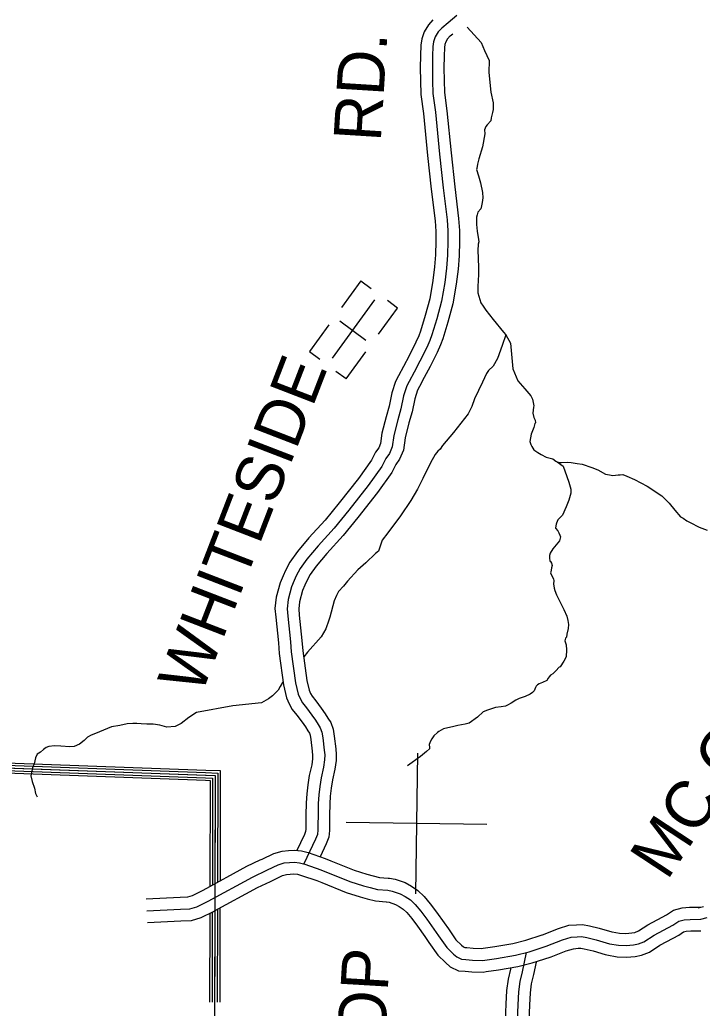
# Model space of a CAD drawing. Extents: x 1551132 to 1791609, y 378168 to 563823.
# Drawn here: x 1568950 to 1574285, y 456263 to 463996 of the extents above; entities that cross this region are included whole.
import ezdxf

# ---------------------------------------------------------------- set-up
doc = ezdxf.new("R2010")
doc.units = 0
for name, color, linetype in [('DESIGN - ROW - Right-of-Way and Easement Labels', 7, 'Continuous'), ('DESIGN - TRANSPORTATION - Text', 7, 'Continuous'), ('DESIGN - UTILITIES - Cable (Underground) with Text', 7, 'Continuous'), ('SURVEY - DRAINAGE - Bridge Hydraulic Data - Points - Locators', 7, 'Continuous'), ('SURVEY - DRAINAGE - Natural Features', 7, 'Continuous'), ('SURVEY - PROPERTY - Owners', 7, 'Continuous')]:
    doc.layers.add(name, color=color, linetype=linetype)

msp = doc.modelspace()

# ---------------------------------------------------------------- linework, layer by layer
at = {"layer": 'DESIGN - TRANSPORTATION - Text'}
for points in [[(1572446.302, 463937.04), (1572558.191, 463816.545), (1572582.007, 463754.001), (1572619.239, 463677.266), (1572616.256, 463581.955), (1572631.405, 463429.901), (1572649.913, 463345.516), (1572651.005, 463293.456), (1572646.588, 463269.522), (1572635.897, 463229.696), (1572631.447, 463203.762), (1572602.948, 463174.253), (1572592.714, 463160.436), (1572584.265, 463134.569), (1572585.74, 463104.526), (1572567.932, 463000.782), (1572538.316, 462907.263), (1572527.591, 462865.428), (1572522.999, 462831.494), (1572520.866, 462823.527), (1572536.007, 462775.218), (1572553.04, 462720.875), (1572567.69, 462644.564), (1572570.948, 462602.48), (1572564.323, 462566.579), (1572559.873, 462540.637), (1572553.457, 462516.744), (1572531.032, 462491.135), (1572526.649, 462469.201)], [(1572526.649, 462469.201), (1572520.341, 462451.301), (1572521.324, 462393.249), (1572524.44, 462343.156), (1572535.273, 462276.921), (1572538.948, 462258.846), (1572534.64, 462240.912), (1572529.765, 462190.969), (1572532.715, 462130.876), (1572537.373, 462054.741), (1572536.465, 462002.731), (1572530.815, 461908.77), (1572531.94, 461858.719), (1572537.481, 461832.601), (1572554.581, 461782.258), (1572572.106, 461755.924), (1572593.522, 461723.515), (1572650.195, 461650.447), (1572732.385, 461550.886), (1572748.893, 461531.11)], [(1572748.893, 461531.11), (1572720.519, 461446.766), (1572683.769, 461346.214), (1572650.753, 461286.771), (1572614.163, 461251.42), (1572597.763, 461227.694), (1572566.605, 461160.217), (1572504.39, 461031.272), (1572483.332, 460969.612), (1572454.374, 460914.102), (1572339.877, 460766.082), (1572254.179, 460665.579), (1572235.704, 460637.895), (1572217.413, 460620.211), (1572196.98, 460594.569), (1572159.864, 460529.201), (1572101.749, 460406.181), (1572058.325, 460322.912), (1572006.843, 460235.793), (1571926.786, 460115.173), (1571826.547, 459982.903), (1571783.548, 459923.651), (1571754.065, 459838.132), (1571729.782, 459820.557), (1571656.559, 459747.838), (1571591.652, 459692.987), (1571512.162, 459604.368), (1571479.496, 459564.933), (1571442.797, 459523.574), (1571426.256, 459491.856), (1571407.54, 459450.172), (1571373.332, 459322.71), (1571366.916, 459298.81), (1571341.758, 459231.224), (1571306.709, 459169.823), (1571198.653, 459047.703), (1571171.07, 459012.444)], [(1572748.893, 461531.11), (1572787.475, 461464.992), (1572805.341, 461265.437), (1572842.599, 461172.368), (1572897.689, 461108.374), (1572944.688, 461053.49), (1572958.221, 461027.222), (1572969.296, 460974.988), (1572967.121, 460965.021), (1572964.704, 460941.053), (1572960.288, 460917.12), (1572967.721, 460884.96), (1572979.32, 460862.735), (1572980.97, 460842.693), (1572976.862, 460836.767), (1572968.346, 460806.9), (1572947.463, 460755.249), (1572938.455, 460697.372), (1572946.021, 460673.221), (1572953.738, 460657.071), (1572969.262, 460630.779), (1572998.878, 460610.228), (1573026.569, 460593.711), (1573064.177, 460573.019), (1573117.9, 460560.035), (1573139.6, 460543.627), (1573163.399, 460533.193), (1573185.374, 460532.793), (1573235.348, 460533.885), (1573261.322, 460533.418), (1573307.129, 460524.576), (1573347.02, 460519.851), (1573422.51, 460494.467), (1573468.142, 460475.625), (1573529.482, 460440.491), (1573559.373, 460435.949), (1573585.239, 460429.474), (1573627.338, 460436.716), (1573644.63, 460437.141), (1573665.329, 460438.032), (1573697.087, 460425.449), (1573756.56, 460398.348), (1573853.575, 460346.555), (1573968.155, 460270.428), (1574027.104, 460213.327), (1574072.144, 460160.476), (1574115.185, 460107.666), (1574134.984, 460097.299), (1574164.6, 460076.748), (1574190.358, 460064.273), (1574261.648, 460026.956), (1574323.197, 460003.822)], [(1573151.7, 460538.326), (1573196.832, 460502.567), (1573227.398, 460421.965), (1573242.606, 460377.656), (1573257.639, 460323.354), (1573259.08, 460291.303), (1573242.147, 460237.577), (1573221.264, 460185.926), (1573192.14, 460120.416), (1573157.507, 460083.015), (1573145.066, 460057.222), (1573142.924, 460049.264), (1573140.716, 460037.288), (1573138.408, 460019.321), (1573155.999, 459996.987), (1573163.749, 459982.837), (1573171.424, 459964.686), (1573177.174, 459950.578), (1573170.649, 459920.677), (1573117.583, 459857.6), (1573096.975, 459821.949), (1573090.667, 459804.057), (1573092.35, 459786.015), (1573093.892, 459759.964), (1573099.85, 459757.856), (1573107.6, 459743.706), (1573111.275, 459725.63), (1573106.967, 459707.696), (1573104.65, 459689.729), (1573102.45, 459677.762), (1573100.308, 459669.795), (1573111.767, 459639.57), (1573123.441, 459621.344), (1573125.191, 459607.302), (1573122.775, 459583.335), (1573128.174, 459549.217), (1573131.849, 459531.133), (1573145.241, 459496.874), (1573203.214, 459383.746), (1573226.272, 459331.295), (1573235.663, 459297.102), (1573239.105, 459265.027), (1573236.547, 459233.051), (1573227.78, 459189.183), (1573223.364, 459165.249), (1573215.272, 459159.391), (1573210.889, 459137.457), (1573220.314, 459105.264), (1573223.647, 459067.18), (1573220.697, 459013.195), (1573202.122, 458979.511), (1573173.348, 458934.01), (1573167.323, 458932.118), (1573140.824, 458902.575), (1573116.433, 458879.008), (1573100.275, 458869.291), (1573088.042, 458855.508), (1573081.875, 458845.616), (1573069.567, 458827.823), (1573037.293, 458810.398), (1573011.143, 458800.864), (1572997.019, 458793.114), (1572986.852, 458783.297), (1572982.686, 458773.364), (1572970.211, 458745.571), (1572958.011, 458733.788), (1572939.787, 458720.112), (1572901.479, 458700.795), (1572853.247, 458685.661), (1572827.031, 458672.128), (1572792.648, 458648.735), (1572762.441, 458635.277), (1572746.283, 458625.56), (1572712.217, 458620.176), (1572668.193, 458616.968), (1572605.878, 458596.092), (1572571.628, 458580.7), (1572528.979, 458541.449), (1572464.173, 458492.589), (1572432.065, 458485.172), (1572373.925, 458474.222), (1572343.817, 458466.764), (1572261.552, 458448.238), (1572225.245, 458428.887), (1572215.078, 458419.062), (1572186.654, 458393.562), (1572170.288, 458371.844), (1572161.946, 458351.985), (1572149.505, 458326.193), (1572153.113, 458304.118), (1572152.905, 458292.117), (1572130.547, 458270.508), (1572081.931, 458233.366), (1571980.709, 458159.155)], [(1571006.64, 458813.813), (1571004.657, 458811.08), (1570986.149, 458781.396), (1570969.641, 458751.67), (1570926.917, 458708.419), (1570894.493, 458682.993), (1570838.744, 458652.667), (1570615.241, 458628.683), (1570331.889, 458577.465)], [(1570331.889, 458577.465), (1570272.707, 458538.372), (1570211.934, 458491.446), (1570163.535, 458466.304), (1570099.503, 458461.462), (1570045.804, 458476.446), (1569994.006, 458485.396), (1569942.023, 458484.337), (1569900.108, 458487.096), (1569864.217, 458491.746), (1569834.218, 458490.296), (1569790.194, 458487.087), (1569732.012, 458474.137), (1569665.913, 458465.328), (1569541.066, 458411.56), (1569506.859, 458398.177), (1569480.609, 458382.643), (1569452.185, 458357.142), (1569415.736, 458329.783), (1569375.428, 458310.499), (1569341.429, 458309.116), (1569271.539, 458312.391), (1569221.632, 458315.291), (1569177.575, 458310.091), (1569155.459, 458302.482), (1569135.201, 458286.84), (1569110.843, 458265.273), (1569086.593, 458249.706), (1569074.11, 458221.913), (1569061.286, 458174.112), (1569048.769, 458144.32), (1569037.694, 458082.485), (1569046.878, 458036.292), (1569065.977, 457985.907), (1569073.235, 457943.756), (1569084.768, 457917.53)]]:
    msp.add_lwpolyline(points, dxfattribs=at)
at = {"layer": 'DESIGN - UTILITIES - Cable (Underground) with Text'}
for p, q in [((1571617.121, 461953.357), (1571465.675, 461744.394)), ((1571617.255, 461953.174), (1571698.082, 461894.792)), ((1571903.395, 461740.704), (1571823.485, 461798.694)), ((1571755.557, 461537.291), (1571903.478, 461740.662)), ((1571450.853, 461639.276), (1571656.033, 461489.763)), ((1571366.636, 461608.207), (1571215.549, 461400.61)), ((1571215.549, 461400.785), (1571296.284, 461341.92)), ((1571501.731, 461187.924), (1571654.885, 461398.996)), ((1571421.07, 461246.439), (1571501.197, 461188.182))]:
    msp.add_line(p, q, dxfattribs=at)
msp.add_lwpolyline([(1571394.893, 461348.647), (1571725.851, 461804.5)], dxfattribs=at)
at = {"layer": 'SURVEY - DRAINAGE - Bridge Hydraulic Data - Points - Locators'}
for p, q in [((1572059.474, 458258.483), (1572044.015, 457158.563)), ((1572601.677, 457700.794), (1571501.811, 457716.243))]:
    msp.add_line(p, q, dxfattribs=at)
at = {"layer": 'SURVEY - DRAINAGE - Natural Features'}
for points in [[(1566395.848, 458233.77), (1570477.477, 458083.644), (1570467.083, 453888.218)], [(1566395.848, 458233.77), (1570477.477, 458083.644), (1570467.083, 453888.218)], [(1568554.839, 458134.352), (1570401.546, 458066.427)], [(1568555.572, 458154.336), (1570402.279, 458086.411)], [(1568556.306, 458174.32), (1570403.012, 458106.395)], [(1568557.039, 458194.312), (1570403.746, 458126.387)], [(1568554.139, 458115.36), (1570400.846, 458047.435)], [(1570401.429, 458066.427), (1570457.428, 458064.368), (1570455.352, 457226.13)], [(1570401.546, 458066.427), (1570457.428, 458064.368), (1570455.352, 457225.788)], [(1570402.162, 458086.411), (1570477.477, 458083.644), (1570475.377, 457237.239)], [(1570402.279, 458086.411), (1570477.477, 458083.644), (1570475.377, 457237.03)], [(1570402.896, 458106.395), (1570497.527, 458102.919), (1570495.41, 457247.331)], [(1570403.012, 458106.395), (1570497.527, 458102.919), (1570495.41, 457249.031)], [(1570403.629, 458126.387), (1570517.568, 458122.195), (1570515.426, 457258.439)], [(1570403.746, 458126.387), (1570517.568, 458122.195), (1570515.434, 457259.531)], [(1570400.729, 458047.435), (1570438.387, 458046.051), (1570436.328, 457216.038)], [(1570400.846, 458047.435), (1570438.387, 458046.051), (1570436.328, 457215.28)], [(1570435.811, 457006.083), (1570434.085, 456310.956)], [(1570435.811, 457006.066), (1570434.085, 456311.073)], [(1570454.827, 457015.149), (1570453.085, 456311.023)], [(1570454.827, 457015.083), (1570453.085, 456310.906)], [(1570474.852, 457025.75), (1570473.085, 456310.973)], [(1570474.852, 457025.575), (1570473.085, 456310.856)], [(1570494.885, 457035.842), (1570493.084, 456310.923)], [(1570494.876, 457035.325), (1570493.084, 456310.806)], [(1570514.909, 457048.459), (1570513.084, 456310.873)], [(1570514.909, 457046.575), (1570513.084, 456310.756)]]:
    msp.add_lwpolyline(points, dxfattribs=at)
at = {"layer": 'SURVEY - PROPERTY - Owners'}
for points in [[(1572367.295, 464027.792), (1572298.88, 463972.365), (1572248.573, 463930.789)], [(1572179.8, 463995.291), (1572144.092, 463957.215), (1572111.868, 463900.413), (1572092.96, 463846.654), (1572085.385, 463795.986), (1572082.543, 463715.558), (1572081.31, 463618.873), (1572082.927, 463516.928), (1572086.251, 463411.567), (1572105.434, 463262.047), (1572138.567, 462934.613), (1572166.432, 462669.306), (1572196.207, 462421.925), (1572202.973, 462339.814), (1572202.348, 462264.904), (1572199.506, 462157.685), (1572193.015, 462062.666), (1572178.715, 461955.429), (1572154.54, 461813.642), (1572118.858, 461681.231), (1572083.275, 461560.394), (1572069.117, 461524.068), (1572046.551, 461472.558), (1571993.152, 461367.839), (1571948.937, 461283.095), (1571909.912, 461210.543), (1571888.238, 461166.809), (1571859.397, 461077.44), (1571838.531, 460973.912), (1571814.264, 460890.685), (1571781.59, 460762.281), (1571770.082, 460680.213), (1571756.307, 460648.387), (1571731.716, 460613.052), (1571699.534, 460549.942), (1571597.728, 460408.264), (1571447.964, 460217.709), (1571337.092, 460081.363), (1571210.545, 459942.968), (1571120.022, 459835.257), (1571061.356, 459752.746), (1571026.957, 459687.769), (1571008.099, 459646.277), (1570985.4, 459590.575), (1570955.292, 459478.514), (1570944.701, 459389.787), (1570951.192, 459321.343), (1570971.491, 459121.188), (1570978.95, 459039.611), (1571011.824, 458792.371), (1571036.14, 458691.394), (1571056.839, 458643.667), (1571080.397, 458600.883), (1571115.871, 458555.698), (1571156.495, 458500.48), (1571183.761, 458463.404), (1571202.544, 458432.737), (1571214.469, 458415.17), (1571219.652, 458400.069), (1571225.552, 458365.969), (1571236.326, 458273.308), (1571239.443, 458241.09), (1571239.226, 458214.473), (1571232.235, 458166.655), (1571213.152, 458083.494), (1571202.335, 458010.384), (1571193.319, 457940.766), (1571188.385, 457869.214), (1571187.335, 457772.736), (1571186.985, 457701.984), (1571186.685, 457665.342), (1571184.36, 457645.925), (1571175.461, 457622.341), (1571113.745, 457492.046)], [(1572248.573, 463930.789), (1572220.557, 463900.913), (1572198.024, 463861.196), (1572184.883, 463823.836), (1572179.425, 463787.319), (1572176.808, 463713.292), (1572175.608, 463619.023), (1572177.191, 463519.162), (1572180.349, 463419.068), (1572199.115, 463272.797), (1572232.356, 462944.289), (1572260.13, 462679.865), (1572290.029, 462431.434), (1572297.296, 462343.306), (1572296.629, 462263.262), (1572293.712, 462153.218), (1572286.879, 462053.207), (1572271.954, 461941.271), (1572246.738, 461793.4), (1572209.614, 461655.638), (1572172.59, 461529.893), (1572156.257, 461488.009), (1572131.807, 461432.191), (1572076.95, 461324.613), (1572032.26, 461238.952), (1571993.694, 461167.259), (1571975.828, 461131.199), (1571950.77, 461053.564), (1571930.17, 460951.353), (1571905.237, 460865.851), (1571874.246, 460744.048), (1571861.68, 460654.47), (1571839.089, 460602.269), (1571812.789, 460564.476), (1571780.282, 460500.725), (1571673.109, 460351.587), (1571521.613, 460158.824), (1571408.523, 460019.745), (1571281.46, 459880.791), (1571194.653, 459777.505), (1571141.788, 459703.153), (1571111.622, 459646.16), (1571094.706, 459608.951), (1571074.931, 459560.433), (1571048.115, 459460.605), (1571039.523, 459388.637), (1571045.032, 459330.552), (1571065.348, 459130.238), (1571072.672, 459050.12), (1571104.646, 458809.672), (1571125.896, 458721.419), (1571141.579, 458685.26), (1571159.295, 458653.076), (1571190.944, 458612.767), (1571232.443, 458556.357), (1571262.084, 458516.064), (1571281.8, 458483.872), (1571299.567, 458457.696), (1571311.275, 458423.562), (1571318.908, 458379.469), (1571330.091, 458283.3), (1571333.774, 458245.249), (1571333.457, 458207.223), (1571324.982, 458149.263), (1571305.883, 458066.019), (1571295.733, 457997.426), (1571287.192, 457931.457), (1571282.642, 457865.455), (1571281.625, 457771.986), (1571281.275, 457701.36), (1571280.925, 457659.333), (1571276.625, 457623.349), (1571262.317, 457585.448), (1571170.719, 457392.06)], [(1572314.738, 463868.738), (1572294.114, 463846.745), (1572280.906, 463823.47), (1572273.314, 463801.886), (1572269.889, 463778.985), (1572267.497, 463711.109), (1572266.322, 463619.164), (1572267.872, 463521.312), (1572270.872, 463426.284), (1572289.238, 463283.139), (1572322.587, 462953.597), (1572350.27, 462690.024), (1572380.286, 462440.584), (1572388.035, 462346.665), (1572387.327, 462261.679), (1572384.335, 462148.926), (1572377.177, 462044.115), (1572361.644, 461927.645), (1572335.436, 461773.933), (1572296.92, 461631.021), (1572258.504, 461500.551), (1572240.088, 461453.316), (1572213.822, 461393.356), (1572157.565, 461283.029), (1572112.416, 461196.485), (1572074.292, 461125.624), (1572060.084, 461096.94), (1572038.668, 461030.597), (1572018.326, 460929.653), (1571992.752, 460841.959), (1571963.378, 460726.506), (1571949.803, 460629.711), (1571918.728, 460557.909), (1571890.779, 460517.75), (1571857.963, 460453.382), (1571745.632, 460297.069), (1571592.461, 460102.181), (1571477.238, 459960.469), (1571349.675, 459820.973), (1571266.452, 459721.946), (1571219.169, 459655.444), (1571193.07, 459606.134), (1571178.02, 459573.05), (1571161.062, 459531.432), (1571137.404, 459443.372), (1571130.738, 459387.528), (1571135.304, 459339.41), (1571155.637, 459138.947), (1571162.829, 459060.228), (1571193.936, 458826.314), (1571212.244, 458750.304), (1571223.094, 458725.27), (1571235.193, 458703.286), (1571263.168, 458667.668), (1571305.508, 458610.108), (1571337.424, 458566.724), (1571358.04, 458533.056), (1571381.431, 458498.605), (1571399.423, 458446.154), (1571408.714, 458392.453), (1571420.289, 458292.908), (1571424.514, 458249.249), (1571424.105, 458200.248), (1571414.205, 458132.529), (1571395.089, 458049.21), (1571385.581, 457984.959), (1571377.498, 457922.507), (1571373.314, 457861.839), (1571372.331, 457771.27), (1571371.981, 457700.76), (1571371.589, 457653.558), (1571365.381, 457601.632), (1571345.873, 457549.956), (1571297.583, 457448.003)], [(1572336.188, 463883.046), (1572314.755, 463868.254)], [(1569937.698, 457119.085), (1570203.175, 457132.811), (1570263.223, 457133.936), (1570299.581, 457145.278), (1570379.471, 457184.404), (1570383.412, 457186.562), (1570725.396, 457373.759), (1570830.06, 457423.169), (1570845.852, 457430.627), (1570936.966, 457474.253), (1571000.04, 457492.829), (1571051.855, 457497.771), (1571100.629, 457499.271), (1571153.394, 457493.496), (1571205.46, 457480.604), (1571337.365, 457435.261), (1571380.706, 457417.686), (1571563.185, 457343.675), (1571663.749, 457312.291), (1571713.031, 457298.533), (1571762.163, 457286.199), (1571829.22, 457280.674), (1571840.678, 457279.732), (1571884.244, 457272.032), (1571962.692, 457245.831), (1572013.432, 457217.289), (1572062.939, 457184.247), (1572110.638, 457138.47), (1572158.887, 457080.377), (1572208.586, 457014.942), (1572267.718, 456931.048), (1572300.559, 456884.456), (1572360.116, 456798.97), (1572403.89, 456756.644), (1572418.089, 456744.252), (1572428.097, 456739.46), (1572444.88, 456738.319), (1572495.254, 456733.977), (1572562.719, 456731.643), (1572572.011, 456732.91), (1572662.8, 456745.302), (1572805.63, 456771.045), (1572905.819, 456796.595), (1573034.708, 456837.697), (1573037.058, 456838.605), (1573161.213, 456886.673), (1573242.67, 456912.265), (1573302.21, 456916.69), (1573349.859, 456919.541), (1573402.841, 456907.99), (1573480.123, 456890.54), (1573578.845, 456861.073), (1573581.854, 456860.172), (1573638.952, 456849.839), (1573688.193, 456849.039), (1573735.067, 456852.272), (1573758.699, 456857.039), (1573786.082, 456867.973), (1573860.397, 456916.641), (1573973.036, 456975.626), (1574006.294, 456993.043), (1574061.567, 457030.461), (1574129.041, 457048.528), (1574186.806, 457053.036), (1574272.413, 457054.053)], [(1569942.564, 457024.916), (1570206.491, 457038.558), (1570278.456, 457039.908), (1570334.563, 457057.417), (1570422.861, 457100.66), (1570768.195, 457289.69), (1570886.342, 457345.475), (1570970.857, 457385.934), (1571018.006, 457399.818), (1571057.788, 457403.618), (1571096.929, 457404.818), (1571136.861, 457400.452), (1571178.744, 457390.076), (1571304.299, 457346.917), (1571531.369, 457254.823), (1571637.025, 457221.856), (1571688.865, 457207.38), (1571746.705, 457192.855), (1571828.587, 457186.113), (1571860.978, 457180.388), (1571924.301, 457159.238), (1571964.083, 457136.862), (1572003.666, 457110.445), (1572041.507, 457074.127), (1572085.039, 457021.709), (1572132.488, 456959.241), (1572223.344, 456830.337), (1572287.992, 456737.552), (1572340.066, 456687.2), (1572365.757, 456664.758), (1572403.689, 456646.599), (1572437.647, 456644.299), (1572489.571, 456639.824), (1572567.494, 456637.124), (1572677.541, 456652.15), (1572825.663, 456678.842), (1572931.81, 456705.91), (1573066.074, 456748.728), (1573192.396, 456797.629), (1573260.528, 456819.038), (1573308.518, 456822.605), (1573342.501, 456824.638), (1573382.417, 456815.938), (1573456.223, 456799.271), (1573559.896, 456768.32), (1573629.736, 456755.686), (1573690.676, 456754.695), (1573747.683, 456758.628), (1573785.715, 456766.295), (1573829.831, 456783.912), (1573908.204, 456835.239), (1574054.743, 456911.974), (1574101.283, 456943.475), (1574145.04, 456955.192), (1574191.039, 456958.784), (1574273.537, 456959.767)], [(1569947.247, 456934.33), (1570209.683, 456947.889), (1570293.106, 456949.456), (1570368.212, 456972.898), (1570464.602, 457020.1), (1570472.227, 457024.275), (1570809.369, 457208.821), (1570909.058, 457255.881), (1570925.3, 457263.556), (1571003.456, 457300.974), (1571035.289, 457310.349), (1571063.496, 457313.041), (1571093.371, 457313.958), (1571120.953, 457310.941), (1571153.044, 457302.991), (1571272.491, 457261.931), (1571311.182, 457246.239), (1571500.761, 457169.346), (1571611.317, 457134.853), (1571665.615, 457119.695), (1571731.839, 457103.061), (1571814.054, 457096.294), (1571816.954, 457096.052), (1571838.595, 457092.227), (1571887.369, 457075.935), (1571916.61, 457059.493), (1571946.642, 457039.443), (1571975, 457012.225), (1572013.999, 456965.266), (1572059.281, 456905.656), (1572116.513, 456824.462), (1572149.062, 456778.278), (1572218.61, 456678.467), (1572278.667, 456620.39), (1572315.416, 456588.29), (1572380.207, 456557.272), (1572430.689, 456553.855), (1572484.104, 456549.247), (1572572.094, 456546.197), (1572597.035, 456549.605), (1572691.724, 456562.531), (1572844.937, 456590.14), (1572956.818, 456618.674), (1573096.248, 456663.142), (1573103.831, 456666.075), (1573222.395, 456711.968), (1573277.711, 456729.352), (1573314.585, 456732.094), (1573335.418, 456733.344), (1573362.767, 456727.377), (1573433.232, 456711.469), (1573525.905, 456683.801), (1573538.771, 456679.959), (1573620.869, 456665.109), (1573693.068, 456663.934), (1573759.816, 456668.543), (1573811.706, 456679.001), (1573871.913, 456703.044), (1573954.195, 456756.928), (1574058.859, 456811.73), (1574101.35, 456833.989), (1574139.482, 456859.798), (1574160.432, 456865.406), (1574195.114, 456868.115), (1574274.621, 456869.065)], [(1574252.263, 457047.945), (1574296.32, 457058.578)], [(1574273.537, 456959.767), (1574324.886, 456972.159)], [(1572909.028, 456700.101), (1572878.537, 456548.281), (1572859.912, 456472.395), (1572849.254, 456392.443), (1572844.404, 456290.415), (1572836.879, 456106.361)], [(1572986.076, 456623.091), (1572967.084, 456528.53), (1572949.177, 456455.545), (1572939.677, 456384.285), (1572935.018, 456286.407), (1572927.61, 456105.102)], [(1572788.622, 456579.456), (1572786.489, 456568.814), (1572767.122, 456489.912), (1572755.264, 456400.927), (1572750.206, 456294.582), (1572742.564, 456107.669)]]:
    msp.add_lwpolyline(points, dxfattribs=at)

# ---------------------------------------------------------------- texts
at = {"layer": 'DESIGN - ROW - Right-of-Way and Easement Labels'}
for s, height, rotation, p in [('RD.', 370.0096, 86.4320972, (1571771.534, 463037.349)), ('WHITESIDE', 370.0074, 68.8824222, (1570366.98, 458702.135)), ('MC CLANAHAN', 370.00433, 56.6494861, (1574010.61, 457256.108)), ('RIDGETOP', 370.0096, 86.5982667, (1571692.213, 454142.167))]:
    msp.add_text(s, height=height, rotation=rotation, dxfattribs=at).set_placement(p)

doc.saveas('drawing.dxf')
